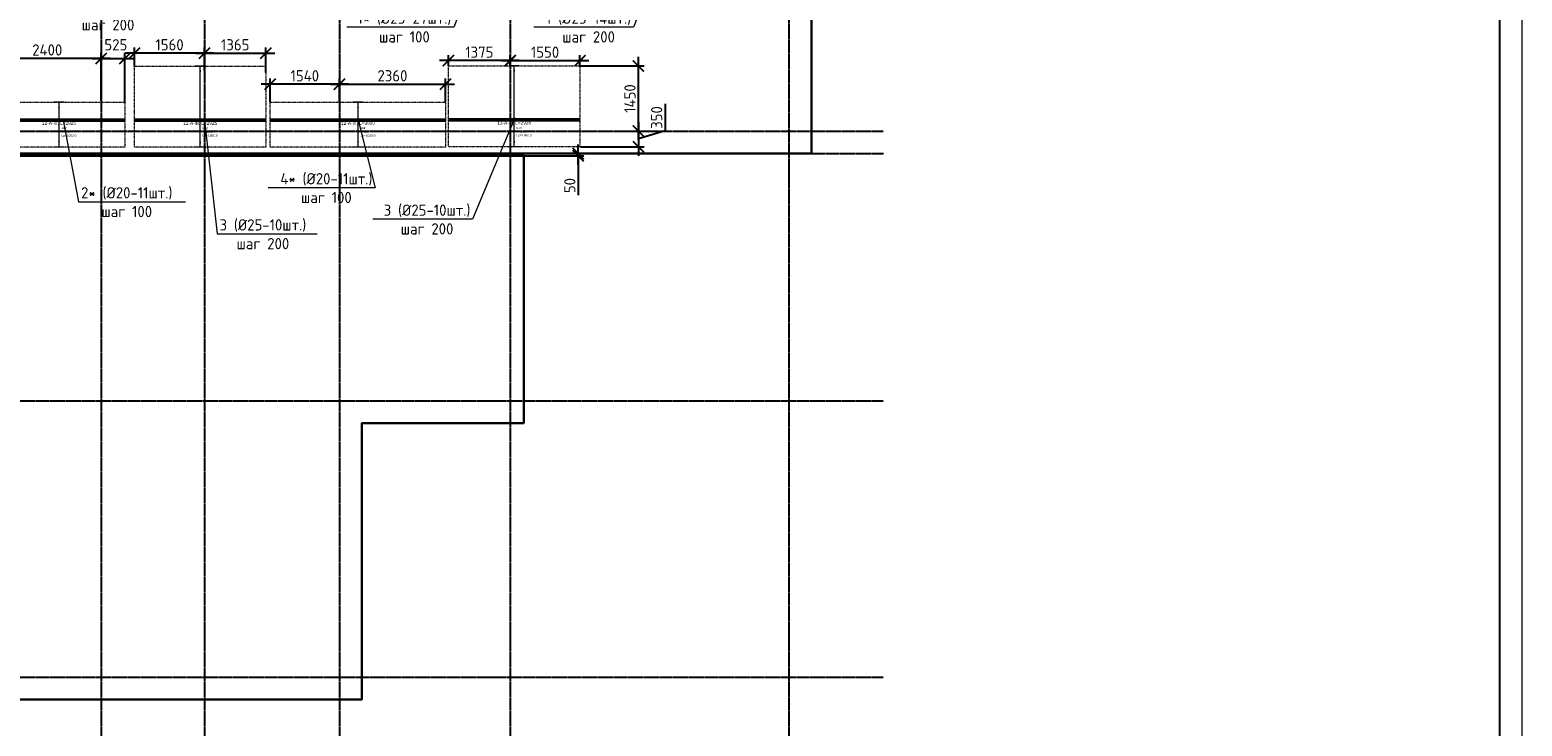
# Model space of a CAD drawing. Header units: millimetres. Extents: x -93479 to 1057970, y -66333 to 172656.
# Tile 323 of 473: x 575681 to 608883, y 22158 to 37656. Entities that reach past the tile are written whole.
import ezdxf
from ezdxf import colors
from ezdxf.entities.mleader import LeaderData, LeaderLine
from ezdxf.enums import TextEntityAlignment as Align
from ezdxf.math import Vec2, Vec3

# ---------------------------------------------------------------- set-up
doc = ezdxf.new("R2010")
doc.units = ezdxf.units.MM
doc.set_wipeout_variables(frame=1)
for name, pattern in [('01 Штриховая _4 мм_', [6, 3.5, -2.5]), ('______5', [1100, 800, -100, 100, -100]), ('GOST2.303 4', [7, 5, -2, 0]), ('осевая', [50.8, 31.75, -6.35, 6.35, -6.35])]:
    doc.linetypes.add(name, pattern=pattern)
for name, color, linetype, lineweight in [('0 Фундамент', 5, 'Continuous', 30), ('АрмСтер', 2, 'Continuous', 50), ('контур распр. стерхней', 2, 'GOST2.303 4', 20), ('Оси', 40, '______5', 18), ('подоснова', 151, 'Continuous', 5), ('РАЗМЕРЫ', 7, 'Continuous', 9), ('ТОНКИЕ', 7, 'Continuous', 9)]:
    doc.layers.add(name, color=color, linetype=linetype, lineweight=lineweight)
doc.layers.add('АрмСтер_атрибуты', color=2, linetype='Continuous', lineweight=0, plot=False)
doc.layers.add('ТОЛСТЫЕ_ОСНОВНЫЕ', color=6, linetype='Continuous')
doc.styles.add('GOST-2.304_Type-B', font='GOST_Common.ttf')
doc.styles.get("Standard").update_dxf_attribs({"font": 'arial.ttf'})
doc.styles.add('Аннотативный', font='arial.ttf')
doc.dimstyles.new('СПДС', dxfattribs={"dimscale": 100, "dimtxt": 2.5, "dimasz": 2.5, "dimexe": 1.25, "dimexo": 0, "dimtad": 1, "dimdec": 0, "dimtxsty": 'GOST-2.304_Type-B', "dimblk": 'ARCHTICK', "dimcen": 2.5, "dimdle": 2, "dimadec": 0, "dimazin": 2, "dimtfac": 0.75, "dimtdec": 0, "dimtmove": 1, "dimatfit": 3, "dimfxl": 1, "dimtolj": 1, "dimarcsym": 1})

# ---------------------------------------------------------------- blocks, each defined once
blk = doc.blocks.new('оси')
at = {"layer": 'Оси', "color": 7, "linetype": 'осевая', "lineweight": 25, "transparency": 33554687}
for p, q in [((36213.5, 151.4), (36213.5, -36280.2)), ((38513.5, 151.4), (38513.5, -36280.2)), ((41513.5, 151.4), (41513.5, -36280.2)), ((45313.5, 151.4), (45313.5, -36280.2)), ((51513.5, 151.4), (51513.5, -36280.2)), ((-11815.1, -20006.9), (53620.6, -20006.9)), ((-11416.6, -20506.9), (53620.6, -20506.9)), ((-11815.1, -26006.9), (53620.6, -26006.9)), ((-11815.1, -32156.9), (53620.6, -32156.9))]:
    blk.add_line(p, q, dxfattribs=at)
blk = doc.blocks.new('_ArchTick')
at = {"color": 0, "linetype": 'ByBlock', "const_width": 0.15}
blk.add_lwpolyline([(-0.5, -0.5), (0.5, 0.5)], dxfattribs=at)
blk = doc.blocks.new('*D661')
at = {"layer": 'DEFPOINTS', "color": 0, "ltscale": 100, "transparency": 16777216}
for p in [(586668, 34902), (587881, 34902), (586668, 34852)]:
    blk.add_point(p, dxfattribs=at)
at = {"layer": 'РАЗМЕРЫ', "color": 0, "lineweight": -2, "transparency": 16777216}
for p, q in [((586668, 34902), (588006, 34902)), ((587881, 34652), (587881, 35102)), ((586668, 34852), (588006, 34852)), ((587881, 34852), (587881, 33977))]:
    blk.add_line(p, q, dxfattribs=at)
at = {"layer": 'РАЗМЕРЫ', "color": 0, "lineweight": -2, "ltscale": 100, "transparency": 16777216, "xscale": 250, "yscale": 250, "zscale": 250}
for p, rotation in [((587881, 34902), 270), ((587881, 34852), 90)]:
    blk.add_blockref('_ArchTick', p, dxfattribs=dict(at, rotation=rotation))
at = {"layer": 'РАЗМЕРЫ', "color": 0, "ltscale": 100, "transparency": 16777216, "insert": (587694, 34190), "char_height": 250, "attachment_point": 5, "rotation": 90, "style": 'GOST-2.304_Type-B'}
blk.add_mtext('\\A1;50', dxfattribs=at)
blk = doc.blocks.new('_None')
blk = doc.blocks.new('*U535')
at = {"layer": 'РАЗМЕРЫ'}
for p, q in [((112, 1200), (-112, 1200)), ((112, -600), (-112, -600))]:
    blk.add_line(p, q, dxfattribs=at)
at = {"layer": 'РАЗМЕРЫ', "ltscale": 15}
blk.add_line((0, -600), (0, 1200), dxfattribs=at)
at = {"layer": 'РАЗМЕРЫ'}
for points in [[(0, 1200), (21, 1075), (-21, 1075)], [(0, -600), (21, -475), (-21, -475)]]:
    blk.add_solid(points, dxfattribs=at)
at = {"layer": 'АрмСтер_атрибуты', "color": 215, "ltscale": 15, "style": 'Аннотативный'}
for s, p in [('Lр=', (50, -368)), ('шаг', (51, -194)), ('n=', (51, -285))]:
    blk.add_text(s, height=50, dxfattribs=at).set_placement(p)
at = {"layer": 'АрмСтер_атрибуты', "flags": 9}
for tag, p in [('МАССА', (-1034, -10)), ('ОБОЗНАЧЕНИЕ', (-1034, -124))]:
    blk.add_attdef(tag, p, '', height=75, dxfattribs=at)
at = {"layer": 'АрмСтер_атрибуты', "color": 215, "style": 'Аннотативный'}
for tag, p, flags in [('КОЛ', (138, -285), 8), ('ШИРИНА', (173, -368), 8), ('ШАГ', (191, -194), 10)]:
    blk.add_attdef(tag, p, '', height=50, dxfattribs=dict(at, flags=flags))
at = {"linetype": 'Continuous', "lineweight": 0}
blk.add_wipeout([(35, 0), (28, 21), (11, 33), (-11, 33), (-28, 21), (-35, 0), (-28, -21), (-11, -33), (11, -33), (28, -21)], dxfattribs=at)
at = {"color": 0, "linetype": 'ByBlock', "lineweight": -2, "ltscale": 100}
blk.add_line((-1463, 0), (1462, 0), dxfattribs=at)
at = {"layer": 'РАЗМЕРЫ'}
blk.add_circle((0, 0), 35, dxfattribs=at)
at = {"layer": 'АрмСтер_атрибуты', "style": 'Аннотативный', "flags": 8}
blk.add_attdef('ПОЗ', (110, 30), '', height=75, dxfattribs=at)
blk.add_attdef('НАИМЕНОВАНИЕ', text='', height=75, dxfattribs=at).set_placement((0, -29), align=Align.TOP_CENTER)
blk = doc.blocks.new('*U540')
at = {"layer": 'РАЗМЕРЫ'}
for p, q in [((112, 400), (-112, 400)), ((112, -600), (-112, -600))]:
    blk.add_line(p, q, dxfattribs=at)
at = {"layer": 'РАЗМЕРЫ', "ltscale": 15}
blk.add_line((0, -600), (0, 400), dxfattribs=at)
at = {"layer": 'РАЗМЕРЫ'}
for points in [[(0, 400), (21, 275), (-21, 275)], [(0, -600), (21, -475), (-21, -475)]]:
    blk.add_solid(points, dxfattribs=at)
at = {"layer": 'АрмСтер_атрибуты', "color": 215, "ltscale": 15, "style": 'Аннотативный'}
for s, p in [('Lр=', (50, -368)), ('шаг', (51, -194)), ('n=', (51, -285))]:
    blk.add_text(s, height=50, dxfattribs=at).set_placement(p)
at = {"layer": 'АрмСтер_атрибуты', "flags": 9}
for tag, p in [('ОБОЗНАЧЕНИЕ', (-1521, 76)), ('МАССА', (-1521, 190))]:
    blk.add_attdef(tag, p, '', height=75, dxfattribs=at)
at = {"layer": 'АрмСтер_атрибуты', "color": 215, "style": 'Аннотативный'}
for tag, p, flags in [('КОЛ', (138, -285), 8), ('ШИРИНА', (173, -368), 8), ('ШАГ', (191, -194), 10)]:
    blk.add_attdef(tag, p, '', height=50, dxfattribs=dict(at, flags=flags))
at = {"linetype": 'Continuous', "lineweight": 0}
blk.add_wipeout([(35, 0), (28, 21), (11, 33), (-11, 33), (-28, 21), (-35, 0), (-28, -21), (-11, -33), (11, -33), (28, -21)], dxfattribs=at)
at = {"color": 0, "linetype": 'ByBlock', "lineweight": -2, "ltscale": 100}
blk.add_line((-1950, 0), (1950, 0), dxfattribs=at)
at = {"layer": 'РАЗМЕРЫ'}
blk.add_circle((0, 0), 35, dxfattribs=at)
at = {"layer": 'АрмСтер_атрибуты', "style": 'Аннотативный', "flags": 8}
blk.add_attdef('ПОЗ', (110, 30), '', height=75, dxfattribs=at)
blk.add_attdef('НАИМЕНОВАНИЕ', text='', height=75, dxfattribs=at).set_placement((0, -29), align=Align.TOP_CENTER)
blk = doc.blocks.new('*U541')
at = {"layer": 'РАЗМЕРЫ'}
for p, q in [((112, 400), (-112, 400)), ((112, -600), (-112, -600))]:
    blk.add_line(p, q, dxfattribs=at)
at = {"layer": 'РАЗМЕРЫ', "ltscale": 15}
blk.add_line((0, -600), (0, 400), dxfattribs=at)
at = {"layer": 'РАЗМЕРЫ'}
for points in [[(0, 400), (21, 275), (-21, 275)], [(0, -600), (21, -475), (-21, -475)]]:
    blk.add_solid(points, dxfattribs=at)
at = {"layer": 'АрмСтер_атрибуты', "color": 215, "ltscale": 15, "style": 'Аннотативный'}
for s, p in [('Lр=', (50, -368)), ('шаг', (51, -194)), ('n=', (51, -285))]:
    blk.add_text(s, height=50, dxfattribs=at).set_placement(p)
at = {"layer": 'АрмСтер_атрибуты', "flags": 9}
for tag, p in [('МАССА', (-1034, -10)), ('ОБОЗНАЧЕНИЕ', (-1034, -124))]:
    blk.add_attdef(tag, p, '', height=75, dxfattribs=at)
at = {"layer": 'АрмСтер_атрибуты', "color": 215, "style": 'Аннотативный'}
for tag, p, flags in [('КОЛ', (138, -285), 8), ('ШИРИНА', (173, -368), 8), ('ШАГ', (191, -194), 10)]:
    blk.add_attdef(tag, p, '', height=50, dxfattribs=dict(at, flags=flags))
at = {"linetype": 'Continuous', "lineweight": 0}
blk.add_wipeout([(35, 0), (28, 21), (11, 33), (-11, 33), (-28, 21), (-35, 0), (-28, -21), (-11, -33), (11, -33), (28, -21)], dxfattribs=at)
at = {"color": 0, "linetype": 'ByBlock', "lineweight": -2, "ltscale": 100}
blk.add_line((-1463, 0), (1462, 0), dxfattribs=at)
at = {"layer": 'РАЗМЕРЫ'}
blk.add_circle((0, 0), 35, dxfattribs=at)
at = {"layer": 'АрмСтер_атрибуты', "style": 'Аннотативный', "flags": 8}
blk.add_attdef('ПОЗ', (110, 30), '', height=75, dxfattribs=at)
blk.add_attdef('НАИМЕНОВАНИЕ', text='', height=75, dxfattribs=at).set_placement((0, -29), align=Align.TOP_CENTER)
blk = doc.blocks.new('*D569')
at = {"layer": 'DEFPOINTS', "color": 0, "ltscale": 100, "transparency": 16777216}
for p in [(588834, 35402), (587931, 35052), (589220, 35052)]:
    blk.add_point(p, dxfattribs=at)
at = {"layer": 'РАЗМЕРЫ', "color": 0, "lineweight": -2, "transparency": 16777216}
for p, q in [((589814, 36006), (589814, 35405)), ((589220, 35602), (589220, 34852)), ((588834, 35402), (589345, 35402)), ((589814, 35405), (589220, 35227)), ((587931, 35052), (589345, 35052))]:
    blk.add_line(p, q, dxfattribs=at)
at = {"layer": 'РАЗМЕРЫ', "color": 0, "lineweight": -2, "ltscale": 100, "transparency": 16777216, "xscale": 250, "yscale": 250, "zscale": 250}
for p, rotation in [((589220, 35402), 90), ((589220, 35052), 270)]:
    blk.add_blockref('_ArchTick', p, dxfattribs=dict(at, rotation=rotation))
at = {"layer": 'РАЗМЕРЫ', "color": 0, "ltscale": 100, "transparency": 16777216, "insert": (589626, 35705), "char_height": 250, "attachment_point": 5, "rotation": 90, "style": 'GOST-2.304_Type-B'}
blk.add_mtext('\\A1;350', dxfattribs=at)
blk = doc.blocks.new('*D570')
at = {"layer": 'DEFPOINTS', "color": 0, "ltscale": 100, "transparency": 16777216}
for p in [(587919, 36971), (586368, 36852), (587919, 36852)]:
    blk.add_point(p, dxfattribs=at)
at = {"layer": 'РАЗМЕРЫ', "color": 0, "lineweight": -2, "transparency": 16777216}
for p, q in [((586168, 36971), (588119, 36971)), ((586368, 36852), (586368, 37096)), ((587919, 36852), (587919, 37096))]:
    blk.add_line(p, q, dxfattribs=at)
at = {"layer": 'РАЗМЕРЫ', "color": 0, "lineweight": -2, "ltscale": 100, "transparency": 16777216, "xscale": 250, "yscale": 250, "zscale": 250, "rotation": 180}
blk.add_blockref('_ArchTick', (586368, 36971), dxfattribs=at)
at = {"layer": 'РАЗМЕРЫ', "color": 0, "lineweight": -2, "ltscale": 100, "transparency": 16777216, "xscale": 250, "yscale": 250, "zscale": 250}
blk.add_blockref('_ArchTick', (587919, 36971), dxfattribs=at)
at = {"layer": 'РАЗМЕРЫ', "color": 0, "ltscale": 100, "transparency": 16777216, "insert": (587143, 37159), "char_height": 250, "attachment_point": 5, "style": 'GOST-2.304_Type-B'}
blk.add_mtext('\\A1;1550', dxfattribs=at)
blk = doc.blocks.new('*D571')
at = {"layer": 'DEFPOINTS', "color": 0, "ltscale": 100, "transparency": 16777216}
for p in [(584994, 36971), (584994, 36852), (586368, 36852)]:
    blk.add_point(p, dxfattribs=at)
at = {"layer": 'РАЗМЕРЫ', "color": 0, "lineweight": -2, "transparency": 16777216}
for p, q in [((586568, 36971), (584794, 36971)), ((584994, 36852), (584994, 37096)), ((586368, 36852), (586368, 37096))]:
    blk.add_line(p, q, dxfattribs=at)
at = {"layer": 'РАЗМЕРЫ', "color": 0, "lineweight": -2, "ltscale": 100, "transparency": 16777216, "xscale": 250, "yscale": 250, "zscale": 250, "rotation": 180}
blk.add_blockref('_ArchTick', (584994, 36971), dxfattribs=at)
at = {"layer": 'РАЗМЕРЫ', "color": 0, "lineweight": -2, "ltscale": 100, "transparency": 16777216, "xscale": 250, "yscale": 250, "zscale": 250}
blk.add_blockref('_ArchTick', (586368, 36971), dxfattribs=at)
at = {"layer": 'РАЗМЕРЫ', "color": 0, "ltscale": 100, "transparency": 16777216, "insert": (585681, 37159), "char_height": 250, "attachment_point": 5, "style": 'GOST-2.304_Type-B'}
blk.add_mtext('\\A1;1375', dxfattribs=at)
blk = doc.blocks.new('*D625')
at = {"layer": 'DEFPOINTS', "color": 0, "ltscale": 100, "transparency": 16777216}
for p in [(584928, 36446), (582568, 36046), (584928, 36042)]:
    blk.add_point(p, dxfattribs=at)
at = {"layer": 'РАЗМЕРЫ', "color": 0, "lineweight": -2, "transparency": 16777216}
for p, q in [((582568, 36046), (582568, 36571)), ((584928, 36042), (584928, 36571)), ((582368, 36446), (585128, 36446))]:
    blk.add_line(p, q, dxfattribs=at)
at = {"layer": 'РАЗМЕРЫ', "color": 0, "lineweight": -2, "ltscale": 100, "transparency": 16777216, "xscale": 250, "yscale": 250, "zscale": 250, "rotation": 180}
blk.add_blockref('_ArchTick', (582568, 36446), dxfattribs=at)
at = {"layer": 'РАЗМЕРЫ', "color": 0, "lineweight": -2, "ltscale": 100, "transparency": 16777216, "xscale": 250, "yscale": 250, "zscale": 250}
blk.add_blockref('_ArchTick', (584928, 36446), dxfattribs=at)
at = {"layer": 'РАЗМЕРЫ', "color": 0, "ltscale": 100, "transparency": 16777216, "insert": (583748, 36634), "char_height": 250, "attachment_point": 5, "style": 'GOST-2.304_Type-B'}
blk.add_mtext('\\A1;2360', dxfattribs=at)
blk = doc.blocks.new('*D626')
at = {"layer": 'DEFPOINTS', "color": 0, "ltscale": 100, "transparency": 16777216}
for p in [(581028, 36446), (581028, 36046), (582568, 36046)]:
    blk.add_point(p, dxfattribs=at)
at = {"layer": 'РАЗМЕРЫ', "color": 0, "lineweight": -2, "transparency": 16777216}
for p, q in [((581028, 36046), (581028, 36571)), ((582568, 36046), (582568, 36571)), ((582768, 36446), (580828, 36446))]:
    blk.add_line(p, q, dxfattribs=at)
at = {"layer": 'РАЗМЕРЫ', "color": 0, "lineweight": -2, "ltscale": 100, "transparency": 16777216, "xscale": 250, "yscale": 250, "zscale": 250, "rotation": 180}
blk.add_blockref('_ArchTick', (581028, 36446), dxfattribs=at)
at = {"layer": 'РАЗМЕРЫ', "color": 0, "lineweight": -2, "ltscale": 100, "transparency": 16777216, "xscale": 250, "yscale": 250, "zscale": 250}
blk.add_blockref('_ArchTick', (582568, 36446), dxfattribs=at)
at = {"layer": 'РАЗМЕРЫ', "color": 0, "ltscale": 100, "transparency": 16777216, "insert": (581798, 36634), "char_height": 250, "attachment_point": 5, "style": 'GOST-2.304_Type-B'}
blk.add_mtext('\\A1;1540', dxfattribs=at)
blk = doc.blocks.new('*D627')
at = {"layer": 'DEFPOINTS', "color": 0, "ltscale": 100, "transparency": 16777216}
for p in [(580933, 37136), (579568, 36746), (580933, 36707)]:
    blk.add_point(p, dxfattribs=at)
at = {"layer": 'РАЗМЕРЫ', "color": 0, "lineweight": -2, "transparency": 16777216}
for p, q in [((579568, 36746), (579568, 37261)), ((580933, 36707), (580933, 37261)), ((579368, 37136), (581133, 37136))]:
    blk.add_line(p, q, dxfattribs=at)
at = {"layer": 'РАЗМЕРЫ', "color": 0, "lineweight": -2, "ltscale": 100, "transparency": 16777216, "xscale": 250, "yscale": 250, "zscale": 250, "rotation": 180}
blk.add_blockref('_ArchTick', (579568, 37136), dxfattribs=at)
at = {"layer": 'РАЗМЕРЫ', "color": 0, "lineweight": -2, "ltscale": 100, "transparency": 16777216, "xscale": 250, "yscale": 250, "zscale": 250}
blk.add_blockref('_ArchTick', (580933, 37136), dxfattribs=at)
at = {"layer": 'РАЗМЕРЫ', "color": 0, "ltscale": 100, "transparency": 16777216, "insert": (580250, 37324), "char_height": 250, "attachment_point": 5, "style": 'GOST-2.304_Type-B'}
blk.add_mtext('\\A1;1365', dxfattribs=at)
blk = doc.blocks.new('*D628')
at = {"layer": 'DEFPOINTS', "color": 0, "ltscale": 100, "transparency": 16777216}
for p in [(578008, 37136), (578008, 36846), (579568, 36846)]:
    blk.add_point(p, dxfattribs=at)
at = {"layer": 'РАЗМЕРЫ', "color": 0, "lineweight": -2, "transparency": 16777216}
for p, q in [((578008, 36846), (578008, 37261)), ((579568, 36846), (579568, 37261)), ((579768, 37136), (577808, 37136))]:
    blk.add_line(p, q, dxfattribs=at)
at = {"layer": 'РАЗМЕРЫ', "color": 0, "lineweight": -2, "ltscale": 100, "transparency": 16777216, "xscale": 250, "yscale": 250, "zscale": 250, "rotation": 180}
blk.add_blockref('_ArchTick', (578008, 37136), dxfattribs=at)
at = {"layer": 'РАЗМЕРЫ', "color": 0, "lineweight": -2, "ltscale": 100, "transparency": 16777216, "xscale": 250, "yscale": 250, "zscale": 250}
blk.add_blockref('_ArchTick', (579568, 37136), dxfattribs=at)
at = {"layer": 'РАЗМЕРЫ', "color": 0, "ltscale": 100, "transparency": 16777216, "insert": (578788, 37324), "char_height": 250, "attachment_point": 5, "style": 'GOST-2.304_Type-B'}
blk.add_mtext('\\A1;1560', dxfattribs=at)
blk = doc.blocks.new('*D629')
at = {"layer": 'DEFPOINTS', "color": 0, "ltscale": 100, "transparency": 16777216}
for p in [(577793, 37020), (577268, 36082), (577793, 36022)]:
    blk.add_point(p, dxfattribs=at)
at = {"layer": 'РАЗМЕРЫ', "color": 0, "lineweight": -2, "transparency": 16777216}
for p, q in [((577068, 37020), (577993, 37020)), ((577268, 36082), (577268, 37145)), ((577793, 36022), (577793, 37145))]:
    blk.add_line(p, q, dxfattribs=at)
at = {"layer": 'РАЗМЕРЫ', "color": 0, "lineweight": -2, "ltscale": 100, "transparency": 16777216, "xscale": 250, "yscale": 250, "zscale": 250, "rotation": 180}
blk.add_blockref('_ArchTick', (577268, 37020), dxfattribs=at)
at = {"layer": 'РАЗМЕРЫ', "color": 0, "lineweight": -2, "ltscale": 100, "transparency": 16777216, "xscale": 250, "yscale": 250, "zscale": 250}
blk.add_blockref('_ArchTick', (577793, 37020), dxfattribs=at)
at = {"layer": 'РАЗМЕРЫ', "color": 0, "ltscale": 100, "transparency": 16777216, "insert": (577594, 37324), "char_height": 250, "attachment_point": 5, "style": 'GOST-2.304_Type-B'}
blk.add_mtext('\\A1;525', dxfattribs=at)
blk = doc.blocks.new('*D630')
at = {"layer": 'DEFPOINTS', "color": 0, "ltscale": 100, "transparency": 16777216}
for p in [(574868, 37020), (574868, 36046), (577268, 36082)]:
    blk.add_point(p, dxfattribs=at)
at = {"layer": 'РАЗМЕРЫ', "color": 0, "lineweight": -2, "transparency": 16777216}
for p, q in [((577468, 37020), (574668, 37020)), ((574868, 36046), (574868, 37145)), ((577268, 36082), (577268, 37145))]:
    blk.add_line(p, q, dxfattribs=at)
at = {"layer": 'РАЗМЕРЫ', "color": 0, "lineweight": -2, "ltscale": 100, "transparency": 16777216, "xscale": 250, "yscale": 250, "zscale": 250, "rotation": 180}
blk.add_blockref('_ArchTick', (574868, 37020), dxfattribs=at)
at = {"layer": 'РАЗМЕРЫ', "color": 0, "lineweight": -2, "ltscale": 100, "transparency": 16777216, "xscale": 250, "yscale": 250, "zscale": 250}
blk.add_blockref('_ArchTick', (577268, 37020), dxfattribs=at)
at = {"layer": 'РАЗМЕРЫ', "color": 0, "ltscale": 100, "transparency": 16777216, "insert": (576068, 37208), "char_height": 250, "attachment_point": 5, "style": 'GOST-2.304_Type-B'}
blk.add_mtext('\\A1;2400', dxfattribs=at)
blk = doc.blocks.new('*D575')
at = {"layer": 'DEFPOINTS', "color": 0, "ltscale": 100, "transparency": 16777216}
for p in [(587929, 36852), (589220, 36852), (588834, 35402)]:
    blk.add_point(p, dxfattribs=at)
at = {"layer": 'РАЗМЕРЫ', "color": 0, "lineweight": -2, "transparency": 16777216}
for p, q in [((589220, 35202), (589220, 37052)), ((587929, 36852), (589345, 36852)), ((588834, 35402), (589345, 35402))]:
    blk.add_line(p, q, dxfattribs=at)
at = {"layer": 'РАЗМЕРЫ', "color": 0, "lineweight": -2, "ltscale": 100, "transparency": 16777216, "xscale": 250, "yscale": 250, "zscale": 250}
for p, rotation in [((589220, 36852), 90), ((589220, 35402), 270)]:
    blk.add_blockref('_ArchTick', p, dxfattribs=dict(at, rotation=rotation))
at = {"layer": 'РАЗМЕРЫ', "color": 0, "ltscale": 100, "transparency": 16777216, "insert": (589032, 36127), "char_height": 250, "attachment_point": 5, "rotation": 90, "style": 'GOST-2.304_Type-B'}
blk.add_mtext('\\A1;1450', dxfattribs=at)
blk = doc.blocks.new('*U1949')
at = {"layer": 'ТОЛСТЫЕ_ОСНОВНЫЕ', "color": 7}
blk.add_lwpolyline([(20, 5), (836, 5), (836, 589), (20, 589)], close=True, dxfattribs=at)
at = {"layer": 'ТОНКИЕ', "color": 7}
blk.add_lwpolyline([(0, 0), (841, 0), (841, 594), (0, 594)], close=True, dxfattribs=at)

msp = doc.modelspace()

# ---------------------------------------------------------------- linework, layer by layer
at = {"layer": '0 Фундамент', "color": 7}
for points in [[(546548.5, 34902.1), (593068.3, 34902.1), (593068.3, 52302.1), (589118.3, 52302.1)], [(549368.3, 34852.1), (549368.3, 33402.1), (553568.3, 33402.1), (553568.3, 29902.1), (557468.3, 29902.1), (557468.3, 22752.1), (583068.3, 22752.1), (583068.3, 28902.1), (586668.3, 28902.1), (586668.3, 34852.1), (549368.3, 34852.1)]]:
    msp.add_lwpolyline(points, dxfattribs=at)
at = {"layer": 'контур распр. стерхней', "color": 7, "linetype": '01 Штриховая _4 мм_'}
for points in [[(580932.8, 35045.9), (578007.8, 35045.9), (578007.8, 36845.9), (580932.8, 36845.9)], [(587919.6, 35051.9), (584994.6, 35051.9), (584994.6, 36851.9), (587919.6, 36851.9)], [(577792.8, 35045.9), (574867.8, 35045.9), (574867.8, 36045.9), (577792.8, 36045.9)]]:
    msp.add_lwpolyline(points, close=True, dxfattribs=at)

# ---------------------------------------------------------------- block references
at = {"color": 7}
msp.add_blockref('оси', (541054.6, 55409), dxfattribs=at)

# ---------------------------------------------------------------- dimensions: what is measured, and where the dimension line sits
at = {"layer": 'РАЗМЕРЫ', "color": 7}
dim = msp.add_linear_dim(base=(587881.3, 34902.1), p1=(586668.3, 34852.1), p2=(586668.3, 34902.1), angle=90, dimstyle='СПДС', dxfattribs=at)
dim.commit()
dim.dimension.update_dxf_attribs({"geometry": '*D661', "text_midpoint": (588055, 34189.8), "dimtype": 160})

# ---------------------------------------------------------------- leaders
at = {"layer": 'подоснова', "color": 7, "ltscale": 0.3}
ml = msp.add_multileader_mtext('Standard', dxfattribs=at)
ml.set_content('1* (%%C25-27шт.)\\Pшаг 100', color=7, style='GOST-2.304_Type-B')
ml.set_leader_properties(color=7, linetype='ByLayer', lineweight=15)
ml.set_arrow_properties(name='NONE')
ml.build(insert=Vec2(0, 0))
ml.multileader.update_dxf_attribs({"text_left_attachment_type": 6, "text_right_attachment_type": 6, "dogleg_length": 0.1, "arrow_head_size": 18})
ctx = ml.context
ctx.base_point, ctx.char_height, ctx.arrow_head_size, ctx.landing_gap_size, ctx.plane_origin = Vec3(582915.7, 37741), 250, 18, 20, Vec3(577485.3, 43125)
ctx.left_attachment, ctx.right_attachment, ctx.text_align_type = 6, 6, 1
notes = []
notes.append((ctx, [(0, (1, 1, 0), (585113.5, 37715.9), (-1, 0), 0.1, [(0, [(586143.9, 40341.2)], 0, [])])]))
ctx.mtext.insert, ctx.mtext.alignment, ctx.mtext.flow_direction = Vec3(584014.1, 38041), 2, 5
ml = msp.add_multileader_mtext('Standard', dxfattribs=at)
ml.set_content('1 (%%C25-14шт.)\\Pшаг 200', color=7, style='GOST-2.304_Type-B')
ml.set_leader_properties(color=7, linetype='ByLayer', lineweight=15)
ml.set_arrow_properties(name='NONE')
ml.build(insert=Vec2(0, 0))
ml.multileader.update_dxf_attribs({"text_left_attachment_type": 6, "text_right_attachment_type": 6, "dogleg_length": 0.1, "arrow_head_size": 18})
ctx = ml.context
ctx.base_point, ctx.char_height, ctx.arrow_head_size, ctx.landing_gap_size, ctx.plane_origin = Vec3(587111.9, 37741), 250, 18, 20, Vec3(581485.3, 43125)
ctx.left_attachment, ctx.right_attachment, ctx.text_align_type = 6, 6, 1
notes.append((ctx, [(0, (1, 1, 0), (589113.5, 37715.9), (-1, 0), 0.1, [(0, [(590143.9, 40341.2)], 0, [])])]))
ctx.mtext.insert, ctx.mtext.alignment, ctx.mtext.flow_direction = Vec3(588112.2, 38041), 2, 5
ml = msp.add_multileader_mtext('Standard', dxfattribs=at)
ml.set_content('3 (%%C25-13шт.)\\Pшаг 200', color=7, style='GOST-2.304_Type-B')
ml.set_leader_properties(color=7, linetype='ByLayer', lineweight=15)
ml.set_arrow_properties(name='NONE')
ml.build(insert=Vec2(0, 0))
ml.multileader.update_dxf_attribs({"text_left_attachment_type": 6, "text_right_attachment_type": 6, "dogleg_length": 0.1, "arrow_head_size": 18})
ctx = ml.context
ctx.base_point, ctx.char_height, ctx.arrow_head_size, ctx.landing_gap_size, ctx.plane_origin = Vec3(576407.1, 38008.8), 250, 18, 20, Vec3(571353.7, 39794.4)
ctx.left_attachment, ctx.right_attachment, ctx.text_align_type = 6, 6, 1
notes.append((ctx, [(0, (1, 1, 0), (578433.8, 37983.8), (-1, 0), 0.1, [(0, [(579369.9, 39677.1)], 0, [])])]))
ctx.mtext.insert, ctx.mtext.alignment, ctx.mtext.flow_direction = Vec3(577419.9, 38308.8), 2, 5
for ctx, leaders in notes:
    for number, flags, end, landing, length, lines in leaders:
        leader = LeaderData()
        leader.index, (leader.has_last_leader_line, leader.has_dogleg_vector, leader.attachment_direction) = number, flags
        leader.last_leader_point, leader.dogleg_vector, leader.dogleg_length = Vec3(end), Vec3(landing), length
        for number, points, colour, breaks in lines:
            line = LeaderLine()
            line.index, line.vertices, line.color, line.breaks = number, Vec3.list(points), colors.encode_raw_color(colour), breaks
            leader.lines.append(line)
        ctx.leaders.append(leader)

# ---------------------------------------------------------------- next in the draw order: block references
at = {"layer": 'АрмСтер', "color": 7, "ltscale": 15}
ref = msp.add_blockref('*U535', (579470.3, 35645.9), dxfattribs=at)
ref.add_attrib('НАИМЕНОВАНИЕ', '12-A-III, L=2925', dxfattribs={"layer": 'АрмСтер_атрибуты', "height": 75, "style": 'Аннотативный', "flags": 8}).set_placement((579470.3, 35616.6), align=Align.TOP_CENTER)
ref.add_attrib('КОЛ', '10.0', (579608.4, 35360.8), dxfattribs={"layer": 'АрмСтер_атрибуты', "color": 215, "height": 50, "style": 'Аннотативный', "flags": 8})
ref.add_attrib('ШИРИНА', '1800.0', (579643.2, 35278.1), dxfattribs={"layer": 'АрмСтер_атрибуты', "color": 215, "height": 50, "style": 'Аннотативный', "flags": 8})
ref = msp.add_blockref('*U535', (586457.1, 35651.9), dxfattribs=at)
ref.add_attrib('НАИМЕНОВАНИЕ', '12-A-III, L=2925', dxfattribs={"layer": 'АрмСтер_атрибуты', "height": 75, "style": 'Аннотативный', "flags": 8}).set_placement((586457.1, 35622.6), align=Align.TOP_CENTER)
ref.add_attrib('КОЛ', '10.0', (586595.2, 35366.8), dxfattribs={"layer": 'АрмСтер_атрибуты', "color": 215, "height": 50, "style": 'Аннотативный', "flags": 8})
ref.add_attrib('ШИРИНА', '1800.0', (586630, 35284.1), dxfattribs={"layer": 'АрмСтер_атрибуты', "color": 215, "height": 50, "style": 'Аннотативный', "flags": 8})
ref = msp.add_blockref('*U541', (576330.3, 35645.9), dxfattribs=at)
ref.add_attrib('НАИМЕНОВАНИЕ', '12-A-III, L=2925', dxfattribs={"layer": 'АрмСтер_атрибуты', "height": 75, "style": 'Аннотативный', "flags": 8}).set_placement((576330.3, 35616.6), align=Align.TOP_CENTER)
ref.add_attrib('КОЛ', '6.0', (576468.4, 35360.8), dxfattribs={"layer": 'АрмСтер_атрибуты', "color": 215, "height": 50, "style": 'Аннотативный', "flags": 8})
ref.add_attrib('ШИРИНА', '1000.0', (576503.2, 35278.1), dxfattribs={"layer": 'АрмСтер_атрибуты', "color": 215, "height": 50, "style": 'Аннотативный', "flags": 8})

# ---------------------------------------------------------------- next in the draw order: linework, layer by layer
at = {"layer": 'контур распр. стерхней', "color": 7, "linetype": '01 Штриховая _4 мм_'}
msp.add_lwpolyline([(584927.8, 35045.9), (581027.8, 35045.9), (581027.8, 36045.9), (584929.3, 36045.9)], close=True, dxfattribs=at)

# ---------------------------------------------------------------- next in the draw order: dimensions: what is measured, and where the dimension line sits
at = {"layer": 'РАЗМЕРЫ', "color": 7}
for base, p1, p2, picture, middle in [((574867.8, 37020), (577268.1, 36081.8), (574867.8, 36045.9), '*D630', (576068, 37207.6)), ((578007.8, 37135.9), (579568.1, 36845.9), (578007.8, 36845.9), '*D628', (578788, 37323.6)), ((580932.8, 37135.9), (579568.1, 36746.3), (580932.8, 36707), '*D627', (580250.5, 37323.6)), ((584993.6388533, 36970.9675535), (586368.1388533, 36851.9159629), (584993.6388533, 36851.9159629), '*D571', (585680.8888533, 37158.8429289)), ((587918.6359, 36970.9676), (586368.1389, 36851.916), (587918.6359, 36851.916), '*D570', (587143.3874, 37158.5927))]:
    dim = msp.add_linear_dim(base=base, p1=p1, p2=p2, dimstyle='СПДС', dxfattribs=at)
    dim.commit()
    dim.dimension.update_dxf_attribs({"geometry": picture, "text_midpoint": middle})
dim = msp.add_linear_dim(base=(577792.8, 37020), p1=(577268.1, 36081.8), p2=(577792.8, 36021.9), dimstyle='СПДС', dxfattribs=at)
dim.commit()
dim.dimension.update_dxf_attribs({"geometry": '*D629', "text_midpoint": (577593.8, 37136.9), "dimtype": 160})
for base, p2, picture, middle in [((589219.6, 36851.9), (587928.8, 36851.9), '*D575', (589031.9, 36127)), ((589219.6, 35051.9), (587930.6, 35051.9), '*D569', (589626.1, 35467.8))]:
    dim = msp.add_linear_dim(base=base, p1=(588833.7, 35402.1), p2=p2, angle=90, dimstyle='СПДС', dxfattribs=at)
    dim.commit()
    dim.dimension.update_dxf_attribs({"geometry": picture, "text_midpoint": middle})

# ---------------------------------------------------------------- next in the draw order: leaders
at = {"layer": 'подоснова', "color": 7, "ltscale": 0.3}
ml = msp.add_multileader_mtext('Standard', dxfattribs=at)
ml.set_content('2* (%%C20-11шт.)\\Pшаг 100', color=7, style='GOST-2.304_Type-B')
ml.set_leader_properties(color=7, linetype='ByLayer', lineweight=15)
ml.set_arrow_properties(name='NONE')
ml.build(insert=Vec2(0, 0))
ml.multileader.update_dxf_attribs({"text_left_attachment_type": 6, "text_right_attachment_type": 6, "dogleg_length": 0.1, "arrow_head_size": 18})
ctx = ml.context
ctx.base_point, ctx.char_height, ctx.arrow_head_size, ctx.landing_gap_size, ctx.plane_origin = Vec3(576763, 33854.1), 250, 18, 20, Vec3(568402.1, 35763.2)
ctx.left_attachment, ctx.right_attachment, ctx.text_align_type = 6, 6, 1
notes = []
notes.append((ctx, [(0, (1, 1, 0), (576762, 33829.1), (1, 0), 0.1, [(0, [(576418.3, 35645.9)], 0, [])])]))
ctx.mtext.insert, ctx.mtext.alignment, ctx.mtext.flow_direction = Vec3(577836.4, 34154.1), 2, 5
ml = msp.add_multileader_mtext('Standard', dxfattribs=at)
ml.set_content('3 (%%C25-10шт.)\\Pшаг 200', color=7, style='GOST-2.304_Type-B')
ml.set_leader_properties(color=7, linetype='ByLayer', lineweight=15)
ml.set_arrow_properties(name='NONE')
ml.build(insert=Vec2(0, 0))
ml.multileader.update_dxf_attribs({"text_left_attachment_type": 6, "text_right_attachment_type": 6, "dogleg_length": 0.1, "arrow_head_size": 18})
ctx = ml.context
ctx.base_point, ctx.char_height, ctx.arrow_head_size, ctx.landing_gap_size, ctx.plane_origin = Vec3(579853, 33139.7), 250, 18, 20, Vec3(571552.1, 35763.2)
ctx.left_attachment, ctx.right_attachment, ctx.text_align_type = 6, 6, 1
notes.append((ctx, [(0, (1, 1, 0), (579851.9, 33114.7), (1, 0), 0.1, [(0, [(579568.3, 35645.9)], 0, [])])]))
ctx.mtext.insert, ctx.mtext.alignment, ctx.mtext.flow_direction = Vec3(580865.8, 33439.7), 2, 5
ml = msp.add_multileader_mtext('Standard', dxfattribs=at)
ml.set_content('3 (%%C25-10шт.)\\Pшаг 200', color=7, style='GOST-2.304_Type-B')
ml.set_leader_properties(color=7, linetype='ByLayer', lineweight=15)
ml.set_arrow_properties(name='NONE')
ml.build(insert=Vec2(0, 0))
ml.multileader.update_dxf_attribs({"text_left_attachment_type": 6, "text_right_attachment_type": 6, "dogleg_length": 0.1, "arrow_head_size": 18})
ctx = ml.context
ctx.base_point, ctx.char_height, ctx.arrow_head_size, ctx.landing_gap_size, ctx.plane_origin = Vec3(583505.3, 33467.8), 250, 18, 20, Vec3(578451.9, 35813.2)
ctx.left_attachment, ctx.right_attachment, ctx.text_align_type = 6, 6, 1
notes.append((ctx, [(0, (1, 1, 0), (585532, 33442.8), (-1, 0), 0.1, [(0, [(586468.1, 35695.9)], 0, [])])]))
ctx.mtext.insert, ctx.mtext.alignment, ctx.mtext.flow_direction = Vec3(584518.1, 33767.8), 2, 5
for ctx, leaders in notes:
    for number, flags, end, landing, length, lines in leaders:
        leader = LeaderData()
        leader.index, (leader.has_last_leader_line, leader.has_dogleg_vector, leader.attachment_direction) = number, flags
        leader.last_leader_point, leader.dogleg_vector, leader.dogleg_length = Vec3(end), Vec3(landing), length
        for number, points, colour, breaks in lines:
            line = LeaderLine()
            line.index, line.vertices, line.color, line.breaks = number, Vec3.list(points), colors.encode_raw_color(colour), breaks
            leader.lines.append(line)
        ctx.leaders.append(leader)

# ---------------------------------------------------------------- next in the draw order: block references
at = {"layer": 'АрмСтер', "color": 7, "ltscale": 15}
ref = msp.add_blockref('*U540', (582981.9, 35645.9), dxfattribs=at)
ref.add_attrib('НАИМЕНОВАНИЕ', '12-A-III, L=3900', dxfattribs={"layer": 'АрмСтер_атрибуты', "height": 75, "style": 'Аннотативный', "flags": 8}).set_placement((582981.9, 35616.6), align=Align.TOP_CENTER)
ref.add_attrib('КОЛ', '6.0', (583119.9, 35360.8), dxfattribs={"layer": 'АрмСтер_атрибуты', "color": 215, "height": 50, "style": 'Аннотативный', "flags": 8})
ref.add_attrib('ШИРИНА', '1000.0', (583154.8, 35278.1), dxfattribs={"layer": 'АрмСтер_атрибуты', "color": 215, "height": 50, "style": 'Аннотативный', "flags": 8})

# ---------------------------------------------------------------- next in the draw order: block references
at = {"xscale": 100, "yscale": 100, "zscale": 100}
msp.add_blockref('*U1949', (524782.6, 1090.3), dxfattribs=at)

# ---------------------------------------------------------------- next in the draw order: dimensions: what is measured, and where the dimension line sits
at = {"layer": 'РАЗМЕРЫ', "color": 7}
for base, p2, picture, middle in [((581027.8, 36445.9), (581027.8, 36045.9), '*D626', (581798, 36633.5)), ((584928.3, 36445.9), (584928.3, 36042.5), '*D625', (583748.2, 36633.5))]:
    dim = msp.add_linear_dim(base=base, p1=(582568.1, 36045.9), p2=p2, dimstyle='СПДС', dxfattribs=at)
    dim.commit()
    dim.dimension.update_dxf_attribs({"geometry": picture, "text_midpoint": middle})

# ---------------------------------------------------------------- next in the draw order: leaders
at = {"layer": 'подоснова', "color": 7, "ltscale": 0.3}
ml = msp.add_multileader_mtext('Standard', dxfattribs=at)
ml.set_content('4* (%%C20-11шт.)\\Pшаг 100', color=7, style='GOST-2.304_Type-B')
ml.set_leader_properties(color=7, linetype='ByLayer', lineweight=15)
ml.set_arrow_properties(name='NONE')
ml.build(insert=Vec2(0, 0))
ml.multileader.update_dxf_attribs({"text_left_attachment_type": 6, "text_right_attachment_type": 6, "dogleg_length": 0.1, "arrow_head_size": 18})
ctx = ml.context
ctx.base_point, ctx.char_height, ctx.arrow_head_size, ctx.landing_gap_size, ctx.plane_origin = Vec3(581192.2, 34167.4), 250, 18, 20, Vec3(574323.3, 39629.7)
ctx.left_attachment, ctx.right_attachment, ctx.text_align_type = 6, 6, 1
notes = []
notes.append((ctx, [(0, (1, 1, 0), (583365, 34142.4), (-1, 0), 0.1, [(0, [(582981.9, 35645.9)], 0, [])])]))
ctx.mtext.insert, ctx.mtext.alignment, ctx.mtext.flow_direction = Vec3(582278.1, 34467.4), 2, 5
for ctx, leaders in notes:
    for number, flags, end, landing, length, lines in leaders:
        leader = LeaderData()
        leader.index, (leader.has_last_leader_line, leader.has_dogleg_vector, leader.attachment_direction) = number, flags
        leader.last_leader_point, leader.dogleg_vector, leader.dogleg_length = Vec3(end), Vec3(landing), length
        for number, points, colour, breaks in lines:
            line = LeaderLine()
            line.index, line.vertices, line.color, line.breaks = number, Vec3.list(points), colors.encode_raw_color(colour), breaks
            leader.lines.append(line)
        ctx.leaders.append(leader)

doc.saveas('drawing.dxf')
